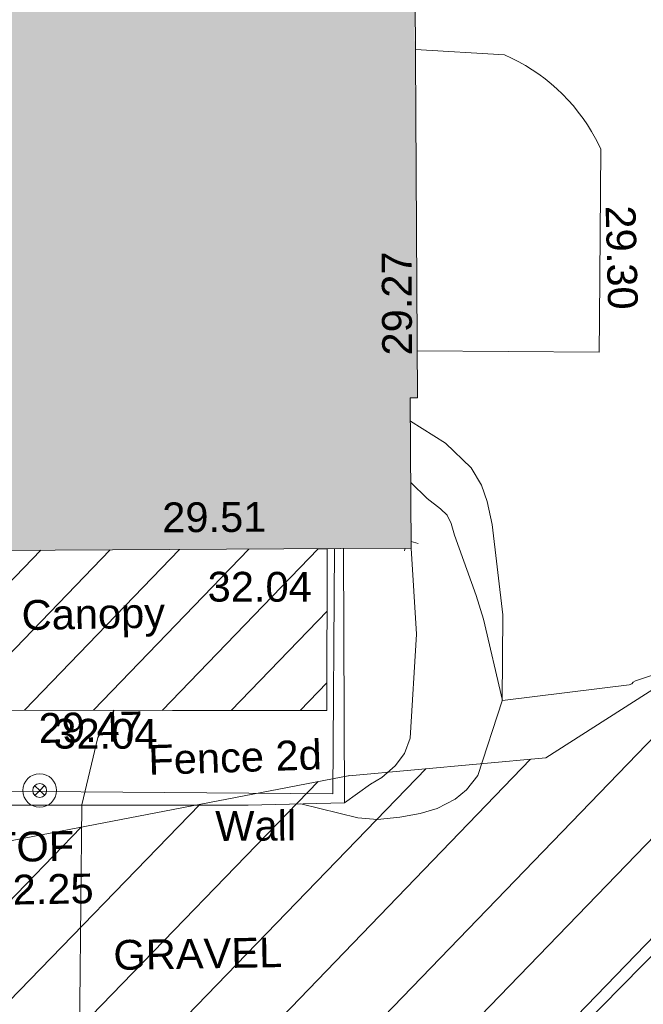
# Model space of a CAD drawing. Header units: millimetres. Extents: x -287732 to 520720, y -88450 to 287754.
# Tile 264 of 383: x 33103 to 40954, y 195288 to 207681. Entities that reach past the tile are written whole.
import ezdxf

# ---------------------------------------------------------------- set-up
doc = ezdxf.new("R2010")
doc.units = ezdxf.units.MM
doc.linetypes.add('IMPORT-HIDDEN2 _3_', pattern=[4762.5, 3175, -1587.5])
doc.linetypes.add('IMPORT-UG_ELEC_STREET LIGHTING_QLB2 _2_', pattern=[2700, 1500, -300.0000000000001, 0, -250, 150, -300.0000000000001, 0, -200])
for name, color, linetype, lineweight, true_color in [('00__TOPO__TOP_OF_FENCE_SYMBOL', 7, 'Continuous', 9, 0x666666), ('00_TOPO_EAVE', 7, 'Continuous', 9, 0x666666), ('00_TOPO_FENCE_2D', 7, 'Continuous', 9, 0x3f7f4f), ('00_TOPO_TOP_OF_FENCE', 7, 'Continuous', 9, 0x666666), ('00_TOPO_WALL', 7, 'Continuous', 9, 0x7c00a5), ('00_UAV_BUILDING_CANOPY', 7, 'Continuous', 9, 0xff7fff), ('00_UAV_BUILDING_HATCH', 7, 'Continuous', 9, 0x999999), ('00_UAV_BUILDING_OUTLINE', 5, 'Continuous', 9, 0x0000ff), ('00_UAV_FORM_LINES', 7, 'Continuous', 9, 0x666666), ('01_DTM_CONTOUR_MNR', 7, 'Continuous', 9, 0xa5a552), ('12333-PUM-2D-U-0001-C01 - Rev2_REVIT IMPORT_dwg', 7, 'Continuous', 9, 0x767676), ('A_RHA_Line', 7, 'Continuous', 9, 0x00a600), ('PUM-CHAMBER EXTENTS', 6, 'IMPORT-HIDDEN2 _3_', 9, 0xff00ff), ('PUM-UNABLE TO SURVEY', 190, 'Continuous', 9, 0x7f00ff)]:
    doc.layers.add(name, color=color, linetype=linetype, lineweight=lineweight, true_color=true_color)
for name, color, linetype, lineweight in [('00_UAV_DRIVE_WAY', 7, 'Continuous', 9), ('00_UAV_SURFACE', 7, 'Continuous', 9), ('00_UAV_SURVEY_TEXT', 7, 'Continuous', 9), ('A_RHA_Detail', 7, 'Continuous', 9)]:
    doc.layers.add(name, color=color, linetype=linetype, lineweight=lineweight)
doc.styles.add('Swis721 Lt BT_2', font='swissl.ttf', dxfattribs={"height": 375})

# ---------------------------------------------------------------- blocks, each defined once
blk = doc.blocks.new('12333-PUM-2D-U-0001-C01 - Rev2_REVIT IMPORT_dwg_MSL_Eaves_SYM_1-V11-Site Location Plan Proposed')
at = {"layer": '00_TOPO_EAVE', "color": 254, "true_color": 0xcccccc}
for p, q in [((-116.0873754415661, -356.5791934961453), (-86.19056645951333, -264.7468129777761)), ((356.5791934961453, -116.0873754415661), (115.4054805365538, -37.57123127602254))]:
    blk.add_line(p, q, dxfattribs=at)
blk = doc.blocks.new('12333-PUM-2D-U-0001-C01 - Rev2_REVIT IMPORT_dwg_MSL_Node_LineworkTOF-2077201-Site Location Plan Proposed')
at = {"layer": '00__TOPO__TOP_OF_FENCE_SYMBOL', "color": 254, "true_color": 0xcccccc, "flags": 128}
for points in [[(165.3591892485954, 165.3591892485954), (0, 0), (-165.3591892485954, 165.3591892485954)], [(165.3591892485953, -165.3591892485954), (0, 0), (-165.3591892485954, -165.3591892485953)]]:
    blk.add_lwpolyline(points, dxfattribs=at)
at = {"layer": '00__TOPO__TOP_OF_FENCE_SYMBOL', "color": 254, "true_color": 0xcccccc}
for radius in [562.5594001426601, 233.853208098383]:
    blk.add_circle((0, 0), radius, dxfattribs=at)
blk = doc.blocks.new('12333-PUM-2D-U-0001-C01 - Rev2_REVIT IMPORT_dwg_MGS62954_T2_Galway_ITM_3d_Rev1-2077680-Site Location Plan Proposed')
at = {"layer": '00_UAV_BUILDING_HATCH', "true_color": 0xcccccc}
h = blk.add_hatch(dxfattribs=at)
h.set_pattern_fill('FP_1', color=254, style=0, pattern_type=2)
h.set_pattern_definition([(45, (0, 0), (-441.9417382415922, 441.9417382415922), [])])
h.paths.add_polyline_path([(533942397.5103082, 725753731.0461843), (533942437.1490002, 725755768.8815), (533940727.4596691, 725755790.5987422), (533936421.2259625, 725755838.4279007), (533936382.5103082, 725753848.0461843), (533940692.0890785, 725753764.2189662)])
at = {"layer": '00_TOPO_FENCE_2D', "color": 254, "true_color": 0xcccccc, "flags": 128}
blk.add_lwpolyline([(533936094.3614384, 725755847.0077425), (533936110.2134548, 725752843.8975477), (533942453.1423551, 725752682.361421), (533942527.9092787, 725755768.6778686)], dxfattribs=at)
at = {"layer": '00_TOPO_WALL', "color": 254, "true_color": 0xcccccc, "flags": 128}
blk.add_lwpolyline([(533935729.6220784, 725755851.4485253), (533935723.2266766, 725755668.6134746), (533936000.2252835, 725755660.450379), (533935942.1302529, 725754179.4873619), (533935953.3346694, 725752675.8917508), (533938386.1885746, 725752610.2637318), (533941385.2167094, 725752559.8416734), (533942596.9088914, 725752568.0866991), (533942643.8211499, 725755767.2666159)], dxfattribs=at)
at = {"layer": '00_UAV_BUILDING_CANOPY', "color": 254, "true_color": 0xcccccc, "flags": 128}
blk.add_lwpolyline([(533942313.2654791, 725755771.2912046), (533942437.1490003, 725755768.8815001), (533942397.5103084, 725753731.0461843), (533940452.255451, 725753768.8840593), (533936382.5103083, 725753848.0461843), (533936400.5864628, 725754777.3459193), (533936421.3154214, 725755843.0270052)], dxfattribs=at)
at = {"layer": '00_UAV_DRIVE_WAY', "color": 254, "true_color": 0xcccccc, "flags": 128}
blk.add_lwpolyline([(533947610.149, 725751728.8814999), (533945533.149, 725749690.8814999)], dxfattribs=at)
at = {"layer": '00_UAV_FORM_LINES', "color": 254, "true_color": 0xcccccc, "flags": 128}
for points in [[(533943512.5773032, 725757357.148268), (533943948.892, 725757071.5235), (533944267.892, 725756754.5235), (533944393.892, 725756535.5235), (533944461.892, 725756326.5234998), (533944516.8919999, 725756039.5235), (533944631.8919999, 725754897.5235), (533944605.8919999, 725753817.5235), (533944283.8919999, 725752881.5235), (533944137.892, 725752704.5235001), (533943990.892, 725752587.5235001), (533943763.892, 725752473.5235), (533943546.892, 725752416.5235), (533943291.8919999, 725752376.5235), (533943008.892, 725752349.5235), (533942763.892, 725752376.5235), (533942050.6276703, 725752564.3694985)], [(533943493.0942482, 725755756.9265269), (533943539.8919999, 725754672.5235), (533943437.892, 725753368.5235), (533943362.892, 725753175.5235), (533943242.892, 725753023.5235), (533943072.892, 725752878.5235), (533942929.892, 725752798.5235), (533942596.9088913, 725752568.086699)]]:
    blk.add_lwpolyline(points, dxfattribs=at)
at = {"layer": '00_UAV_SURFACE', "color": 254, "true_color": 0xcccccc, "flags": 128}
blk.add_lwpolyline([(533943658.7437012, 725762033.5216037), (533944776.7525, 725761944.3405001), (533944866.3213035, 725761901.5061486), (533944954.0178237, 725761854.958618), (533945039.6882106, 725761804.7795682), (533945123.1821697, 725761751.0570308), (533945204.3532239, 725761693.885253), (533945283.0589719, 725761633.3645334), (533945359.1613366, 725761569.6010463), (533945429.7524999, 725761505.3405001), (533945500.3650995, 725761435.5464243), (533945567.9930875, 725761362.8566211), (533945632.517821, 725761287.3986129), (533945693.826102, 725761209.3047789), (533945751.8103749, 725761128.7121221), (533945806.3689154, 725761045.7620293), (533945857.4060096, 725760960.6000233), (533945904.8321208, 725760873.3755072), (533945948.5640477, 725760784.2415025), (533945969.7525, 725760737.3405), (533945912.801337, 725758598.3218198), (533945901.7525, 725758183.3405), (533943612.5381889, 725758238.4770366)], dxfattribs=at)
at = {"layer": '01_DTM_CONTOUR_MNR', "color": 254, "true_color": 0xcccccc, "flags": 128}
for points in [[(533943503.1407624, 725756582.0871767), (533943707.4875532, 725756379.3667275), (533943873.5430464, 725756246.804636), (533943955.2089785, 725756163.1811144), (533944001.6346135, 725756060.6512678), (533944040.7900866, 725755909.7293441), (533944300.2267384, 725755148.7763203), (533944390.2685758, 725754849.4144701), (533944610, 725753820.0000002), (533946208.1269985, 725753989.6950063), (533946239.9265176, 725754002.9265177), (533946259.9504793, 725754022.9504794), (533946288.8891886, 725754038.3439654), (533948574.7822682, 725754764.0528082)], [(533949192.5206046, 725724176.3281962), (533942480.0000001, 725724230), (533943440.0000002, 725725470.0000001), (533942986.1934584, 725727467.9160714), (533942510.0000001, 725728500), (533943022.5092688, 725729481.1818217), (533943740.0000001, 725731590.0000001), (533942395.1880532, 725732816.120354), (533941029.7327896, 725734528.3815206), (533938599.4269278, 725736994.9396888), (533936296.8150216, 725737963.6390673), (533934700.0000001, 725738540.0000001), (533935100, 725740200.0000002), (533936530.0000001, 725746200.0000002), (533938534.7651006, 725748294.5307021), (533939210.0000001, 725749000), (533939223.8742853, 725750101.3428384), (533939290.0000001, 725752600.0000001), (533939509.4095715, 725753442.3139402), (533939719.0094596, 725753783.1466994)]]:
    blk.add_lwpolyline(points, dxfattribs=at)
at = {"xscale": 0.375, "yscale": 0.375, "zscale": 0.375}
for name, p in [('12333-PUM-2D-U-0001-C01 - Rev2_REVIT IMPORT_dwg_MSL_Eaves_SYM_1-V11-Site Location Plan Proposed', (533943450.8654614, 725755857.1142477)), ('12333-PUM-2D-U-0001-C01 - Rev2_REVIT IMPORT_dwg_MSL_Node_LineworkTOF-2077201-Site Location Plan Proposed', (533938764.3261467, 725752789.2547088))]:
    blk.add_blockref(name, p, dxfattribs=at)
at = {"layer": '00_TOPO_FENCE_2D', "color": 251, "true_color": 0x666666, "insert": (533940135.9010558, 725753336.1703029), "char_height": 375, "width": 2545.408465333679, "attachment_point": 1, "rotation": 0.8701408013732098, "line_spacing_factor": 1.005061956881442, "style": 'Swis721 Lt BT_2'}
blk.add_mtext('Fence 2d', dxfattribs=at)
at = {"layer": '00_TOPO_TOP_OF_FENCE', "char_height": 375, "attachment_point": 1, "line_spacing_factor": 1.005061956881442, "style": 'Swis721 Lt BT_2'}
for s, insert, width in [('TOF', (533938138.9493178, 725752273.4963293), 1163.479615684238), ('32.25', (533938110.54464, 725751734.1291932), 1495.902363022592)]:
    blk.add_mtext(s, dxfattribs=dict(at, insert=insert, width=width))
at = {"layer": '00_TOPO_WALL', "color": 251, "true_color": 0x666666, "insert": (533938764.6978968, 725753761.971293), "char_height": 375, "width": 1495.902363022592, "attachment_point": 1, "line_spacing_factor": 1.005061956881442, "style": 'Swis721 Lt BT_2'}
blk.add_mtext('29.47', dxfattribs=at)
at = {"layer": '00_TOPO_WALL', "color": 251, "true_color": 0x666666, "insert": (533940968.6072628, 725752491.6038502), "char_height": 375, "width": 1130.237340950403, "attachment_point": 1, "rotation": 359.3059838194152, "line_spacing_factor": 1.005061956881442, "style": 'Swis721 Lt BT_2'}
blk.add_mtext('Wall', dxfattribs=at)
at = {"layer": '00_UAV_BUILDING_CANOPY', "color": 251, "true_color": 0x666666, "char_height": 375, "width": 1495.902363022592, "attachment_point": 1, "rotation": 358.8856590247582, "line_spacing_factor": 1.005061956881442, "style": 'Swis721 Lt BT_2'}
for insert in [(533940927.1921853, 725755505.10819), (533938952.2031285, 725753689.1469074)]:
    blk.add_mtext('32.04', dxfattribs=dict(at, insert=insert))
at = {"layer": '00_UAV_BUILDING_CANOPY', "color": 251, "true_color": 0x666666, "insert": (533938575.405664, 725755187.3852867), "char_height": 375, "width": 2113.25889379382, "attachment_point": 1, "line_spacing_factor": 1.005061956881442, "style": 'Swis721 Lt BT_2'}
blk.add_mtext('Canopy', dxfattribs=at)
at = {"layer": '00_UAV_BUILDING_OUTLINE', "color": 251, "true_color": 0x666666, "char_height": 375, "width": 1495.902363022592, "attachment_point": 1, "line_spacing_factor": 1.005061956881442, "style": 'Swis721 Lt BT_2'}
for s, insert, rotation in [('29.27', (533943172.0507314, 725758187.5029533), 89.30244560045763), ('29.51', (533940369.5770368, 725756387.0275493), 359.3024456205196)]:
    blk.add_mtext(s, dxfattribs=dict(at, insert=insert, rotation=rotation))
at = {"layer": '00_UAV_DRIVE_WAY', "color": 251, "true_color": 0x666666, "insert": (533945304.7287349, 725749056.332513), "char_height": 375, "width": 2436.183848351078, "attachment_point": 1, "rotation": 40.82881032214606, "line_spacing_factor": 1.005061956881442, "style": 'Swis721 Lt BT_2'}
blk.add_mtext('Driveway', dxfattribs=at)
at = {"layer": '00_UAV_SURFACE', "color": 251, "true_color": 0x666666, "insert": (533946391.0147939, 725760025.3861945), "char_height": 375, "width": 1495.902363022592, "attachment_point": 1, "rotation": 270.4738402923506, "line_spacing_factor": 1.005061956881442, "style": 'Swis721 Lt BT_2'}
blk.add_mtext('29.30', dxfattribs=at)
at = {"layer": '00_UAV_SURVEY_TEXT', "color": 251, "true_color": 0x666666, "insert": (533939655.8, 725750889.529608), "char_height": 375, "width": 2322.210334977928, "attachment_point": 1, "line_spacing_factor": 1.005061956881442, "style": 'Swis721 Lt BT_2'}
blk.add_mtext('GRAVEL', dxfattribs=at)
blk = doc.blocks.new('12333-PUM-2D-U-0001-C01 - Rev2_REVIT IMPORT_dwg-1620468-Site Location Plan Proposed')
at = {"layer": 'PUM-CHAMBER EXTENTS', "true_color": 0xfff4d4}
h = blk.add_hatch(dxfattribs=at)
h.set_pattern_fill('FP_14', style=0, pattern_type=2)
h.set_pattern_definition([(45, (-533641079.65, -725615854.3560001), (-618.7184335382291, 618.7184335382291), [])])
h.paths.add_polyline_path([(291811.3501528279, 124468.6438213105), (306011.3501528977, 125163.6438213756), (309303.3501529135, 126382.6438213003), (310276.3501529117, 133352.6438213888), (309947.3501528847, 136832.6438213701), (307059.3501528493, 139075.6438213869), (304064.350152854, 137236.6438213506), (301560.095729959, 137051.9973635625), (288639.1046682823, 134790.0492880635), (288630.6430382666, 134386.5106701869), (288258.8263998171, 134391.737187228), (288273.3501527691, 133230.6438212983), (288213.5074401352, 133220.9184094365), (288164.3501528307, 131103.6438213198), (291489.3501529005, 131422.6438213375), (291767.656290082, 125412.2684225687)])
h.paths.add_polyline_path([(313541.3501529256, 126587.6438213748), (320416.1456552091, 127718.9519342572), (320290.3501528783, 137135.6438213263), (316922.3501528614, 136404.6438212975), (313381.3501528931, 137134.6438212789), (313031.3501529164, 130202.6438213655), (313364.3812648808, 127842.0409395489)])
h.paths.add_polyline_path([(305922.0501528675, 132148.0438212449), (305930.0306085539, 132605.2438213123), (306188.7501529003, 132605.2438213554), (306180.769697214, 132148.043821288), (306133.2633083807, 132148.0438212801)])
at = {"layer": 'PUM-UNABLE TO SURVEY', "color": 7, "true_color": 0xfff4d4}
blk.add_line((301592.3501529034, 137057.6438213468), (288639.1046682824, 134790.0492880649), dxfattribs=at)
at = {"layer": 'PUM-UNABLE TO SURVEY', "color": 7, "true_color": 0xfff4d4, "flags": 128}
blk.add_lwpolyline([(288240.6965458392, 134391.9920332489), (288164.3501528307, 131103.6438213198), (291489.3501529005, 131422.6438213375), (291811.3501528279, 124468.6438213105), (306011.3501528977, 125163.6438213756), (309303.3501529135, 126382.6438213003), (310276.3501529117, 133352.6438213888), (309947.3501528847, 136832.6438213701), (307059.3501528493, 139075.6438213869), (304064.350152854, 137236.6438213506), (301580.3501529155, 137051.6438212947)], dxfattribs=at)
blk.add_blockref('12333-PUM-2D-U-0001-C01 - Rev2_REVIT IMPORT_dwg_MGS62954_T2_Galway_ITM_3d_Rev1-2077680-Site Location Plan Proposed', (-533641079.6498471, -725615854.3561786))

msp = doc.modelspace()

# ---------------------------------------------------------------- hatches: boundary and pattern name
at = {"layer": 'A_RHA_Detail', "true_color": 0xc0c0c0}
h = msp.add_hatch(color=9, dxfattribs=at)
h.paths.add_polyline_path([(-80880.60083809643, -68502.79057078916), (-80400.865924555, -68483.41509113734), (-80400.865924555, -62984.64684185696), (-24474.85765177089, -63009.32043784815), (-24456.14471271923, -50840.30023858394), (-36622.55041039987, -50831.65104353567), (-36622.55041039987, -44228.57792613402), (-50959.0526582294, -44218.38599194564), (-50959.0526582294, -42573.78171514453), (-54563.9325804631, -42571.21897729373), (-54565.69773352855, -45054.17447474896), (-92408.82109321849, -45027.27149621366), (-92411.78875845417, -49201.74309222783), (-100061.9988811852, -49201.74309222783), (-100052.2214449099, -64852.82557838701), (-86120.90825229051, -64852.82557838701), (-86092.1662649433, -62957.90041523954), (-84861.10047608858, -62957.90041523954), (-84854.79052929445, -68240.109737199), (-80870.60226892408, -68240.10973722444)])
h.paths.add_polyline_path([(-137238.9269902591, -68461.9384092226), (-132719.7426408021, -68433.0633692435), (-132847.0731201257, -62850.04282283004), (-130454.6837966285, -62916.63108078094), (-130498.2830220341, -61355.85393642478), (-117581.136331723, -61423.42893438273), (-117492.3908565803, -49183.91309190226), (-125136.5200282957, -49178.47881952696), (-125133.572703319, -45032.61887136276), (-163007.1824077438, -45005.6942194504), (-163007.1824076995, -44090.2963411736), (-163123.8521269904, -44090.21339942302), (-163122.6389897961, -42383.75184302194), (-166563.8543419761, -42383.75184298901), (-166565.034908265, -44044.39824208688), (-193158.4656786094, -44025.49275805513), (-193195.152889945, -62863.65652504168), (-137269.7106414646, -62916.63108078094), (-137254.3708868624, -65679.90523788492)])
h.paths.add_polyline_path([(120310.9497607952, -32334.28230164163), (120312.4652266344, -31610.73011961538), (133451.2244789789, -31638.24899384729), (133469.2230092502, -19717.98315780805), (121295.7536929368, -19692.48606430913), (121319.8434528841, -8190.941560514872), (112277.0825930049, -8172.001674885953), (112263.1770823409, -14811.1234547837), (78285.85310969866, -14739.95861438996), (78292.82277619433, -8167.077575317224), (75241.99098605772, -8160.673431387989), (69355.76844233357, -8152.931592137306), (69353.6659720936, -9156.74635762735), (68372.60878945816, -9154.691552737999), (68372.60878945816, -13705.52853215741), (69333.7233474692, -13707.54156770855), (69325.07112547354, -16249.53369228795), (66623.4489111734, -16249.53369228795), (66619.79243935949, -17995.29925530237), (65989.07757494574, -17995.2992552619), (65985.44262772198, -19730.78799483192), (57152.23993377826, -19712.28702421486), (57127.42535098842, -31559.89463417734), (70277.87165424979, -31587.43801817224), (70277.87165431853, -32271.7414715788), (78263.96947909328, -32285.12944888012), (78266.62661740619, -31019.79372153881), (112335.8856506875, -31091.15111860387), (112335.8856506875, -32317.57330553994), (119781.4233959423, -32333.17321913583)])
h.paths.add_polyline_path([(7503.717409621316, -1791.439263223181), (15482.43097392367, -674.0213231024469), (15484.0826588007, 148.1327206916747), (56188.28042539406, 205.5276654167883), (56155.84326007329, 14338.3166313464), (18016.62665935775, 14236.48149539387), (17967.9025208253, 34313.18372071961), (21727.10644863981, 34324.0692624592), (21708.90974962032, 40608.10218321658), (18009.66447159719, 40608.10218321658), (17995.54603706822, 45483.75063442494), (9770.084204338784, 45420.6329473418), (3966.213879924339, 45446.76585222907), (3984.771235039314, 14176.56786832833), (1023.062455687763, 14176.56786837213), (-276.5134647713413, 14190.52623461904), (-231.6790044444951, 5968.135265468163), (-226.4491536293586, 193.7444677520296), (553.0869992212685, 183.4716499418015), (7477.609307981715, 143.2867586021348), (7488.638446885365, -674.0213231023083)])
h.paths.add_polyline_path([(77755.59663317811, 53.47451145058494), (77729.51881611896, 1699.844979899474), (94464.47132486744, 1659.976083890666), (94606.37913471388, 17991.390236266), (88810.4190114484, 18015.03260816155), (88799.89418497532, 14436.74271609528), (69413.88950349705, 14457.8773889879), (69377.35724448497, 99.62816357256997), (75241.99098605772, 67.32134432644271)])
h.paths.add_polyline_path([(61252.12079701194, 46453.95617366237), (105774.7348988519, 46472.68783506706), (105768.2642198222, 61852.61234306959), (92285.13876309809, 61852.61234306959), (92308.59670399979, 65784.30757140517), (96107.4668000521, 65767.60445243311), (96059.68081117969, 75209.20847378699), (101084.8427276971, 75071.88872764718), (104988.0046543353, 74765.36560406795), (108403.6894220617, 74363.8408943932), (112009.2703903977, 73787.25420861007), (115645.3524815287, 73049.69667206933), (116890.8108051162, 72761.69136252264), (120208.9929833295, 71893.18353872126), (120865.241739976, 71703.68484519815), (124135.6329506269, 70669.67317906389), (127435.6253142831, 69480.50055823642), (127820.4368670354, 69394.93141813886), (128274.3081769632, 69331.69585753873), (128731.8791144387, 69306.66104516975), (129189.9401488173, 69320.00258290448), (129645.2782985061, 69371.62688826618), (130094.6997111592, 69461.17185603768), (130535.0520071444, 69588.00939074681), (130963.246434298, 69751.24981927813), (131376.2795165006, 69949.74812590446), (131771.2541232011, 70182.11198903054), (132162.5575600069, 70460.5404660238), (132496.0921583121, 70741.69081113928), (132820.871367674, 71064.98072578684), (133117.4593294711, 71414.31364272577), (133383.77568926, 71787.23923950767), (133616.5473239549, 72178.5372844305), (133817.1647262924, 72590.54524898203), (133982.6025969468, 73017.89547513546), (134111.7005086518, 73457.59040801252), (134203.5529320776, 73906.54590458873), (134257.5155883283, 74361.61286216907), (134272.5462649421, 74819.5993153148), (134250.5259875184, 75277.29281745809), (134189.6227572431, 75731.48297747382), (134090.9274700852, 76178.98397757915), (133955.1324028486, 76616.65691993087), (133783.1900598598, 77041.43184345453), (133576.3064937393, 77450.32925647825), (133335.932843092, 77840.48103920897), (133063.7551572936, 78209.15055532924), (132761.6825665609, 78553.75185442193), (132431.8338935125, 78871.8678050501), (132076.5227905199, 79161.26705197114), (131698.2415080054, 79419.91966861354), (131299.6434187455, 79646.01139197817), (131093.5942456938, 79746.34209763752), (132146.0467355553, 83110.22226145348), (122787.7632953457, 86282.54285518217), (121604.3555412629, 82800.3591886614), (117095.9864227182, 83870.84033785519), (116841.9598400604, 83526.35449572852), (116120.5435466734, 91221.93611972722), (110237.7341284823, 91274.27491021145), (110194.3680786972, 90435.39030214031), (104988.0046543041, 90486.49901390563), (104973.2761846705, 94309.82427956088), (103746.1314668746, 94309.8242795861), (103839.9937121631, 122852.1474271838), (96365.09202306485, 122931.9599470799), (96350.3400238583, 123952.4168585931), (104555.5505249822, 123902.1925226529), (104607.3234458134, 120248.5396156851), (125502.5015002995, 120134.1933400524), (125662.0200253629, 137657.3796882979), (114479.5865733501, 137699.2256881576), (114382.306264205, 129149.9458158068), (104644.159003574, 129187.9975073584), (104577.9931702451, 126217.3903144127), (101184.4926406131, 126159.1566967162), (101264.6166812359, 135959.2655565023), (89967.23178808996, 135988.8856164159), (89927.63362986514, 125823.6463181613), (93630.53562302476, 125840.7948842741), (93580.65688892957, 122931.9599470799), (88697.38835376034, 122904.7310126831), (88679.3898954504, 95739.09143775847), (86378.25848996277, 95739.09143775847), (86378.18187189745, 96178.1008337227), (83279.50743284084, 96200.92083327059), (83273.62493422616, 95735.74732133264), (70169.67509619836, 95733.22421950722), (70166.26842742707, 96272.07409347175), (66674.99731294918, 96257.14073655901), (66654.74538556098, 95755.71092136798), (65784.77231079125, 95755.71092136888), (65887.65094984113, 117470.630565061), (53473.3427162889, 117487.9046429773), (53434.44066309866, 98570.46349063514), (40649.41626916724, 98570.46349063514), (40610.16711559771, 94406.01479078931), (38853.82372868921, 94410.36303440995), (38848.65589191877, 89463.65332729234), (40612.46601912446, 89518.45976927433), (40665.38257362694, 86257.73741128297), (38372.19584460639, 86305.72309285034), (38369.79374539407, 76901.0507917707), (50937.9512507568, 76944.40198294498), (50922.88567286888, 74598.78180889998), (56484.9061132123, 74588.85093771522), (56484.9061132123, 75194.85181995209), (92465.4037153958, 75233.0258166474), (92645.92783662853, 71766.64845094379), (89810.55521366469, 69362.83965827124), (85313.16173974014, 69360.94750420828), (85313.16173974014, 66907.4050808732), (75210.14498263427, 66903.15451589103), (75210.14498263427, 63815.70944550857), (70819.40014309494, 63815.70999200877), (70819.21601505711, 64253.35708059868), (69456.83415683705, 64253.35708059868), (69455.7195737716, 66901.99623166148), (61303.32856759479, 66898.5668068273), (61304.56054988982, 63970.32021231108), (70500.41048208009, 63970.32021219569), (70500.4088543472, 61852.59006207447), (61245.6438848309, 61848.69637488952), (61252.03558504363, 46656.49344428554)])
h.paths.add_polyline_path([(-17153.16561239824, 48569.32684293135), (-17153.16561224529, 60770.38083685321), (-29362.88357759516, 60774.70428694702), (-29362.88357759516, 67399.20394580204), (-43507.24466814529, 67405.01911303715), (-43488.5313307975, 69093.07334175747), (-45766.41866231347, 69109.32868388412), (-45794.3462003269, 67405.01911303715), (-47272.11273194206, 67404.2124544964), (-47272.44887633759, 66454.91798908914), (-86004.56386332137, 66468.63299519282), (-86006.66970787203, 60521.58362721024), (-92662.87722510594, 60521.58362721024), (-92665.2138765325, 50184.35611932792), (-79752.0168396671, 50179.78309939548), (-79752.016597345, 48591.4932381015), (-17157.7163123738, 48569.32845417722)])
h.paths.add_polyline_path([(-201056.4185878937, 48628.75479108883), (-138377.9751621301, 48634.64535779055), (-138377.9751621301, 50133.28201003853), (-125467.710581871, 50134.49626164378), (-125468.6909603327, 60566.1903686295), (-132186.8595614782, 60565.86652591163), (-132187.4203588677, 66533.0197876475), (-170643.3098734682, 66805.61809689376), (-170643.3098732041, 67738.78475848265), (-200340.0100486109, 67488.93693764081), (-200348.7171487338, 60827.78025104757), (-201057.5650552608, 60827.71357558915), (-201056.6510294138, 51102.04313372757)])
h.paths.add_polyline_path([(-240051.5126725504, 54769.19491160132), (-239444.490259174, 54811.10754483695), (-239186.5396223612, 54841.92927608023), (-238764.8191577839, 54940.98166103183), (-238382.4735933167, 55122.46891388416), (-237990.3402229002, 55354.87497234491), (-237269.2031023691, 55936.21515020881), (-237032.4836384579, 56225.56611516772), (-236793.0039602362, 56569.31473944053), (-236554.5880578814, 57004.26389721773), (-236432.7219585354, 57267.46508908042), (-236300.081527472, 57753.26238983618), (-236250.7285154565, 58017.17885684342), (-236235.6490609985, 58516.21786804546), (-236233.2538429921, 58987.85640053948), (-236213.7029795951, 59823.48083769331), (-236363.8287855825, 59820.86038205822), (-236634.0279869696, 60698.06075827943), (-236391.9547756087, 61432.19726339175), (-236225.4740089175, 61435.10319600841), (-236201.6036569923, 62637.68779596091), (-232563.5271750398, 62639.28734435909), (-232563.5271750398, 63049.03842404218), (-232732.1945866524, 63049.15302218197), (-232860.1521277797, 63457.95890274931), (-232731.606808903, 63914.24862697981), (-232560.8209656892, 63914.24862697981), (-232515.1276847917, 70598.00033009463), (-240628.6947849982, 70598.85496273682), (-240629.7923196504, 72350.98321577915), (-246412.6011212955, 72347.36085933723), (-246412.6011212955, 70616.45923936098), (-254449.5805725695, 70618.60952619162), (-254454.637144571, 70754.06491720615), (-254469.7140363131, 73191.66276250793), (-263883.2532625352, 73267.83063688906), (-263902.4181505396, 68260.74348553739), (-263714.8217520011, 68259.82096572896), (-263552.9672900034, 67819.65434396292), (-263719.0883117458, 67392.2068408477), (-263913.6298699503, 67392.20684284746), (-263956.7001913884, 58633.76423459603), (-260181.1963171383, 58611.22607638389), (-260192.3146983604, 56354.25111579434), (-257184.684388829, 56339.46086021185), (-257213.4419957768, 57092.93866021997), (-257338.5163846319, 57093.27331223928), (-257471.0109294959, 57531.74572308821), (-257338.5163845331, 58062.22513696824), (-257203.4956297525, 58064.06881289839), (-257173.5751889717, 58598.54056692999), (-256478.2273617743, 58575.27357994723), (-256478.2273617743, 58788.51859473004), (-256013.0091299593, 58911.92701534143), (-255397.0786664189, 58780.99767617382), (-255397.0786664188, 58595.982422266), (-243809.885361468, 58585.92793201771), (-243805.3570672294, 58352.04527760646), (-243740.939469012, 57884.52572680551), (-243619.0830608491, 57421.84877545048), (-243424.3877545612, 56943.65915412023), (-243247.1437899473, 56608.24157713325), (-243003.0710579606, 56249.99021479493), (-242732.2093200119, 55932.75703082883), (-242371.7230178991, 55603.12658811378), (-242141.255125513, 55424.88676767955), (-241804.9643037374, 55216.88439822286), (-241529.4640827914, 55077.02869055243), (-241100.6275144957, 54917.18295003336), (-240836.2134980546, 54840.82833176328), (-240453.4486195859, 54788.60784130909), (-240218.9578693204, 54777.28227442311)])
h.paths.add_polyline_path([(40276.69022552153, 59895.36417752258), (40328.62676029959, 69196.9439153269), (36588.99968785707, 69217.8245910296), (36619.46637569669, 74674.25962428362), (32264.36460078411, 74687.02318924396), (32233.48293867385, 69156.26826306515), (11916.69390495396, 69269.70959686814), (11966.66200111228, 78218.75165974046), (29087.509017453, 78123.15526808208), (29143.44567205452, 88141.1370047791), (15719.348796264, 88216.09212953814), (15732.60379610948, 90589.9978889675), (4594.294101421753, 90652.19003489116), (4525.129359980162, 78265.12250449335), (10096.76365553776, 78234.01258731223), (10077.43887221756, 74773.03821910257), (4547.641142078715, 74803.91453678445), (4465.579974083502, 60107.1600234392), (19125.89094760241, 60025.30234268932), (19139.86249374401, 62527.53804644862), (31738.59196305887, 62457.19146404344), (31724.55430858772, 59943.11609815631), (38369.79364225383, 59906.01157293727)])
h.paths.add_polyline_path([(-246083.0241259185, 72334.29150213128), (-246083.0594797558, 72334.30275087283), (-246208.2905500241, 72334.29150213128)])
h.paths.add_polyline_path([(-114575.3004830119, 112178.0758695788), (-114575.3246435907, 112178.0758695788), (-114707.2752166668, 115801.5811617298)])
h.paths.add_polyline_path([(-154699.9178765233, 101760.4080976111), (-114382.050333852, 101776.0542914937), (-114382.050333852, 106926.9360164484), (-113755.641395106, 106927.1792101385), (-113757.5507412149, 111847.2721531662), (-114431.6837526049, 111847.2721531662), (-114431.8097758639, 112178.0758695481), (-114575.3004830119, 112178.0758695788), (-114578.9984943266, 121707.2390833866), (-123056.9849702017, 121707.2390833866), (-123068.8201032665, 156452.7036899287), (-119381.2340625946, 156454.1348067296), (-119381.2340625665, 160165.8597952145), (-115501.031452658, 160167.3662801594), (-115503.3750945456, 166206.5793118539), (-132411.7987151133, 166599.6604729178), (-132411.8243278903, 166665.6603411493), (-135275.0124468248, 166664.5490317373), (-135275.0124468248, 166628.1883101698), (-135911.3205076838, 166628.1944502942), (-135911.3479256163, 166352.1604668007), (-152521.1633846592, 166345.7146753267), (-152518.3680955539, 159142.6836790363), (-150699.3133726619, 159117.9265656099), (-150758.5477087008, 122560.691203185), (-151059.2005266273, 122560.691203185), (-151061.0981347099, 121302.4374932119), (-154138.3148337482, 121372.6012653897), (-154138.3148337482, 121865.1834517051), (-154704.3888425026, 121867.2611370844), (-154688.5451973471, 119352.3937021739), (-154745.5933227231, 119352.3715636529), (-154745.5763474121, 118722.1532660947), (-160794.1544526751, 118748.7442832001), (-160794.1544526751, 119410.5425977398), (-163852.1622693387, 119422.408321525), (-163855.0715294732, 118762.2003111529), (-167568.6765459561, 118778.5256058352), (-166634.6619849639, 124395.1277019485), (-166930.050559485, 124500.0918161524), (-167568.6765459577, 124707.6250903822), (-168028.2173235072, 124841.3808647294), (-168630.5006276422, 124991.3056740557), (-169238.2056069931, 125117.4693074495), (-169850.3952285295, 125219.6772876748), (-170466.1255403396, 125297.7720169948), (-171089.11025998, 125351.8553033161), (-171704.4065937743, 125381.1774255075), (-172325.0479971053, 125386.3595015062), (-172782.2248668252, 125374.5832362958), (-173401.7764235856, 125337.4554476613), (-174109.844898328, 125263.4341236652), (-174634.1213722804, 125190.4100126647), (-175245.0145766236, 125080.719099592), (-176047.1958093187, 124895.7675260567), (-176665.4852587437, 124724.7228134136), (-177045.3001228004, 124609.1129151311), (-177631.5127792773, 124405.2077276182), (-176665.4852586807, 118818.5158794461), (-177558.9402083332, 118822.4435768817), (-177662.2853368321, 125263.4341236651), (-176365.3912351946, 126542.9270807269), (-159462.2970490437, 126319.910391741), (-157057.7396790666, 128609.0850976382), (-157060.6673204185, 136153.1661957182), (-158638.8016610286, 137740.2441626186), (-159352.3735831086, 137740.2441626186), (-161634.4140634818, 140201.1078539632), (-168727.9404945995, 140256.8191146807), (-171035.0401161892, 137942.8847305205), (-174184.1459014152, 137942.8847305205), (-176460.1167434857, 140292.2858551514), (-177341.6856934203, 140292.2858551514), (-177341.7113613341, 140358.4281613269), (-183428.5803825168, 140356.0660244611), (-185921.6385985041, 137917.4639994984), (-185921.6385985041, 131757.3091155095), (-186906.8767412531, 131756.9267733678), (-187725.3914540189, 130809.9989183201), (-187724.058890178, 127376.1828148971), (-186481.0281350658, 126304.5577463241), (-186479.4846754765, 122327.2959175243), (-185176.2828158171, 121059.4673825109), (-180304.1129154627, 121059.4673824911), (-180304.1136492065, 118802.0484409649), (-193555.3706955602, 118802.0484409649), (-193555.368699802, 133117.8341649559), (-192593.6442938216, 133118.2073819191), (-192593.6442938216, 134200.8158367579), (-192224.6284783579, 134200.9592041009), (-192225.5653014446, 136615.0101267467), (-192595.0012460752, 136615.0101267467), (-192595.4357332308, 137734.4745165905), (-193589.2709668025, 137734.4746851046), (-193589.2685988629, 147474.570583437), (-193163.2062206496, 147492.8644732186), (-192765.7252967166, 147531.087133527), (-192359.9383250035, 147589.5931622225), (-192199.8207947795, 147616.5827294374), (-191882.7548926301, 147682.9245600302), (-191568.5380070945, 147761.6632019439), (-191257.654638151, 147852.677242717), (-190828.6072909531, 148002.2045655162), (-190647.7999969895, 148070.9514233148), (-190349.7690789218, 148197.8750094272), (-190056.9509284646, 148336.4013817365), (-189769.797051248, 148486.3169427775), (-189405.3590254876, 148698.0567944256), (-189132.906026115, 148873.2749095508), (-188867.542109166, 149059.0543929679), (-188609.6764469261, 149255.1087866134), (-188354.9814055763, 149465.3525772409), (-188079.6339208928, 149713.879248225), (-187884.9836199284, 149901.8220103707), (-187545.928247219, 150265.8040604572), (-187446.29984479, 150378.3960832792), (-187241.3270201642, 150629.2310214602), (-187046.3599558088, 150887.9197697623), (-186861.6992771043, 151154.0634500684), (-186546.1373636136, 151669.829875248), (-186524.4196769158, 151707.0632450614), (-163675.2898318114, 151669.829875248), (-163687.5843045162, 148134.07679455), (-157303.6541541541, 148136.492106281), (-157303.6541541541, 155759.91501608), (-157557.4317586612, 155765.0384228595), (-157555.9168973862, 166678.0466575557), (-187009.2021991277, 166699.7464767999), (-187013.0952111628, 162054.4009359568), (-188707.17754695, 162044.5925187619), (-188705.9961892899, 155021.5333641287), (-188737.9999316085, 154650.5326604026), (-188799.0133969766, 154283.1866125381), (-188857.2045401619, 154035.4341107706), (-188966.1106131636, 153679.3368924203), (-189102.6200311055, 153332.8820747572), (-189265.8911675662, 152998.2056672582), (-189454.9174011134, 152677.371060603), (-189645.2484685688, 152421.3220123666), (-189916.9563410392, 152104.2450531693), (-190212.7041973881, 151809.4634871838), (-190530.6686598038, 151538.7947471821), (-190868.8893671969, 151293.9075915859), (-191225.281078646, 151076.3118324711), (-191597.6465194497, 150887.3490191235), (-192092.8415776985, 150682.5621956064), (-192519.2468154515, 150561.8451365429), (-192903.8930791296, 150482.240889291), (-193187.215491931, 150440.8868273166), (-193594.1866364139, 150407.1257787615), (-193594.5952989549, 151459.9895227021), (-205369.2399268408, 151455.4201247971), (-205354.4523517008, 113350.0822379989), (-207187.1580384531, 113349.3710182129), (-207184.3024929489, 105991.0636522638), (-205312.8748221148, 105991.1901500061), (-205311.2362476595, 101769.6553082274), (-175488.6451201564, 101781.2285901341), (-175488.6451201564, 110889.6985621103), (-154703.4627663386, 110897.5679794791), (-154700.2792295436, 102691.5597281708)])
h.paths.add_polyline_path([(193735.9435693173, 113047.8274774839), (208865.0938716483, 114991.0266430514), (208976.1154123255, 114126.6471160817), (216447.8967332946, 115086.3281915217), (216038.7305308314, 118271.9702413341), (232648.5073383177, 120405.3421626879), (233425.993615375, 114352.0734369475), (240632.2017567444, 115277.6440988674), (239854.8412683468, 121329.9334727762), (256406.8682407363, 123455.8879629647), (257091.7572256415, 118089.1198988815), (264572.2871227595, 119040.8180953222), (261877.8350555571, 138524.7609215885), (259178.7147038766, 138221.6086035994), (259197.3483655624, 137439.0084132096), (254686.1480587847, 136897.0007612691), (255412.6810205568, 131314.8303176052), (240852.7447969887, 129522.4514056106), (239771.0426543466, 137918.8519126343), (240649.5822431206, 138010.1984551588), (240062.3063116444, 142776.6750342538), (239165.7694642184, 142685.0143484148), (237630.9646614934, 151018.3171732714), (266172.8791088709, 154560.7889781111), (271297.1876944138, 142612.4006970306), (276531.7397502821, 144861.098714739), (274941.5029779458, 148527.9037281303), (302074.5307653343, 160134.9084326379), (300215.9323773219, 164320.1841173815), (301528.1613272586, 164907.0997989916), (300405.1237791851, 167477.8916353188), (299016.6944531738, 166945.7181824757), (295626.7488506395, 174518.754428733), (294333.0289184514, 177537.1551681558), (287288.8475947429, 174518.754428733), (289427.6893504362, 169661.0163463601), (272956.7816584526, 162557.1203578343), (271943.2187787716, 164897.4305293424), (267016.3118217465, 162764.0369715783), (268502.3094164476, 159357.0430143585), (265200.4029574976, 157946.4096681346), (226856.416695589, 153146.7821792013), (227510.3041274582, 148852.0205334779), (228280.9873165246, 141179.0007483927), (227302.3544112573, 141050.281300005), (227895.3788235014, 136433.1758633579), (228748.5501749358, 136523.8855003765), (229602.3077302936, 128023.7667641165), (217691.2359889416, 126493.8999679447), (217642.3600127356, 126874.433267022), (215138.5007311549, 126552.8357430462), (215194.9980427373, 126112.965074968), (215015.6132226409, 126089.924757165), (214840.9672575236, 127449.66446064), (192258.7012018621, 124549.1816390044), (193486.3576426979, 114991.0266430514)])
h.paths.add_polyline_path([(-78076.24187439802, 117605.5188722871), (-78076.23951902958, 117610.0871211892), (-78070.318122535, 129485.7330792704), (-74723.15926543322, 129478.385255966), (-74723.15926543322, 125435.7860624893), (-48015.64546086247, 125380.0246061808), (-47996.55031653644, 135872.5822179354), (-61198.15919578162, 135901.5630078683), (-74714.72264144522, 135923.5088764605), (-74723.6287602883, 131865.2975510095), (-78070.318122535, 131872.642169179), (-78062.97909487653, 149549.7689430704), (-58292.26570492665, 149541.5607197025), (-58292.26570491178, 148946.2407608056), (-37707.70924046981, 148937.6946533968), (-37703.30827430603, 159740.0672041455), (-44148.26955755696, 159742.7429641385), (-44148.26955755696, 162961.3319174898), (-49829.95437583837, 162961.3319174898), (-49830.92144130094, 160632.0129326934), (-78494.09026625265, 160643.9130440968), (-78494.09026625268, 161615.1537738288), (-78739.225852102, 161615.2555472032), (-78691.7919454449, 168187.9195488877), (-90844.57645036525, 168126.8149079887), (-90962.52567694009, 152686.7636277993), (-89064.97866809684, 152685.9758215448), (-89079.54115380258, 117610.0871211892), (-78374.80218507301, 117605.6428258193)])
h.paths.add_polyline_path([(69254.82576126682, 129235.9722870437), (69259.97086178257, 136167.789247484), (86068.0992678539, 136131.0235193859), (86008.66431381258, 164703.3084147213), (58789.63167882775, 164723.511581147), (58789.63167882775, 170119.2062865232), (54460.1632489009, 170122.4198087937), (54457.21717773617, 166153.279245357), (47042.2151650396, 166158.7829869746), (47041.10931533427, 164668.9097040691), (39173.27935198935, 164674.7495545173), (39172.83712618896, 164078.9539098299), (17014.87910992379, 164095.4005254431), (17002.38841206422, 147267.1142245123), (12659.63471563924, 147267.1142245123), (12653.60087534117, 139137.9291796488), (17031.41608901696, 139134.6797717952), (17024.5879174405, 129935.3194463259), (39191.34773726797, 129918.8662983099), (39191.34773726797, 129258.2867272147), (69014.0340609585, 129236.1510132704)])
h.paths.add_polyline_path([(39265.62356917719, 139467.8223435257), (33050.91021530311, 139484.1586867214), (33087.56357182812, 153427.9220784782), (39277.60130889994, 153411.6505991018), (39277.60130890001, 152830.3127277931), (43058.29603858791, 152820.3745823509), (43024.83899408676, 140092.5601633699), (39267.2657899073, 140092.5601633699)])
h.paths.add_polyline_path([(1979.548949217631, 189123.2414339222), (18699.10403225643, 189180.0465563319), (18678.46874730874, 195253.6675675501), (24349.02704561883, 195272.9334348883), (24334.96888372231, 199550.7690688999), (28829.78348974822, 199566.0403168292), (28798.3577216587, 208815.6446464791), (24334.949615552, 208806.151404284), (24333.90624841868, 209113.2475694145), (16811.59093053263, 209087.6903002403), (16806.58456499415, 208843.5909093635), (6772.293057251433, 208809.4991440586), (6797.166076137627, 201488.5780549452), (-8471.058649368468, 201436.7038490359), (-8471.058649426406, 200429.0172028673), (-11856.09020770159, 200417.5164702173), (-11823.72827009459, 190892.3684138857), (-7614.729360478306, 190906.6685966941), (-7614.729360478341, 190170.8290169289), (-4608.619189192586, 190169.2993656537), (-4608.238782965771, 190916.8832264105), (1973.379031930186, 190939.2444180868), (1977.122761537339, 189837.3456693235)])
h.paths.add_polyline_path([(-20506.22133143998, 190640.0286460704), (-20122.28942212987, 206347.1214480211), (-41550.34215551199, 207015.2557957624), (-41462.26177903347, 210449.6195896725), (-31391.41053372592, 210152.0276719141), (-31078.64493155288, 223862.5743669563), (-44305.08575743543, 224230.7972280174), (-44490.79956591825, 211865.5542346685), (-47510.12209648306, 211942.9901385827), (-47722.57925071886, 203659.0205614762), (-47076.06680548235, 203635.3001465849), (-47175.4684425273, 199531.9403872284), (-46801.21126120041, 199520.4703269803), (-46873.68175963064, 195478.5899481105), (-44600.40472248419, 195425.2559779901), (-44685.88459507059, 192243.2795180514), (-38073.99929115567, 192135.6564362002), (-38104.39995468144, 191126.972250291), (-21537.79264466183, 190668.5723412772)])
h.paths.add_polyline_path([(16801.02360973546, 195961.500137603), (9656.615133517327, 196015.1086063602), (9643.838150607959, 199513.9922857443), (11631.77992468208, 199485.8321209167), (11631.7920940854, 203322.2460456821), (16806.58456511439, 203391.4855728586), (16801.0407710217, 195984.4293109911)])
h.paths.add_polyline_path([(122084.9264926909, 200536.2570557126), (122088.1805162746, 206386.1947929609), (125211.1061638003, 206386.1947929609), (125211.1162733, 206645.8932837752), (126202.7098976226, 206645.8932838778), (126203.0204769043, 207041.0477229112), (130401.4034741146, 206979.0758390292), (130444.2691124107, 209883.280297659), (126202.8383603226, 209945.8832030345), (126203.0204769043, 214624.1281189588), (127364.791950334, 214624.1281190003), (127365.2106673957, 225380.2058567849), (126159.8599207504, 225380.2527798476), (126207.4133336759, 241475.3410923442), (119482.5411291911, 241495.8747898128), (119479.2041949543, 246182.0096278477), (109943.9121324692, 246175.2196735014), (109953.2702601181, 233033.381429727), (115000.5285021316, 233033.3814296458), (114999.579292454, 208653.4991933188), (112026.3032630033, 208653.4991933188), (112024.3519988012, 200538.6761891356), (122024.6079402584, 200536.2715596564)])
h.paths.add_polyline_path([(30087.05071580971, 200986.75440713), (38030.67179071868, 201028.6865660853), (38030.67179071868, 202922.9731660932), (38109.89531492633, 202923.3913649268), (38067.25569096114, 208827.6066631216), (38013.35839378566, 208827.6672237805), (38012.38630971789, 209012.5383931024), (30044.90685988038, 208970.480297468), (30076.83023715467, 202922.9203834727)])
h.paths.add_polyline_path([(195986.2599417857, 205661.5722736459), (202896.8751332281, 206052.0074670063), (202676.8862551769, 209945.7611691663), (195766.2710618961, 209555.3259759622)])
h.paths.add_polyline_path([(-91652.40581580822, 206392.6172135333), (-79454.24421187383, 206432.5105635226), (-79629.29258199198, 238245.6998510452), (-68904.21147484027, 238215.095164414), (-68918.55832832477, 246312.9061543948), (-68918.56040493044, 246314.0782553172), (-68756.515268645, 246312.9061543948), (-68755.20581930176, 246638.9786699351), (-79620.07671794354, 246651.3624133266), (-79606.5628449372, 247343.5411849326), (-82154.50636787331, 247318.0695596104), (-82154.50636787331, 247488.1275895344), (-91640.64698348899, 247472.5371040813), (-91638.72040628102, 246846.4753752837), (-131470.3702759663, 246641.42150215), (-131470.3702759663, 250159.5419305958), (-142857.1087886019, 250176.7939677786), (-142864.0554935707, 246220.0701029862), (-165118.8027587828, 246272.3986783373), (-165040.0492656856, 253907.936045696), (-178677.4727934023, 253929.5079730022), (-178699.5521575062, 238176.7234097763), (-138599.3373496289, 238209.4781454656), (-138548.4479938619, 206627.5237025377), (-126646.6702863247, 206572.2299428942), (-126666.6805510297, 234825.8818836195), (-124962.7180531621, 234825.9534805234), (-124969.0241559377, 234688.4891474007), (-91595.61129713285, 234664.3133306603), (-91650.87307429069, 207155.5994723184)])
h.paths.add_polyline_path([(142123.7078574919, 209113.5383730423), (152768.4446292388, 209127.3137314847), (152745.2992288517, 227012.63380935), (142100.5623961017, 226998.8584508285), (142121.8067345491, 210582.5602643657)])
h.paths.add_polyline_path([(168998.8561129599, 209274.9592350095), (169026.8416078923, 226860.3446540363), (161686.6780314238, 226876.6646907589), (161647.6783165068, 209291.3037608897), (168846.6177107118, 209275.2977201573)])
h.paths.add_polyline_path([(49761.46820719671, 218476.5678095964), (49794.00484360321, 223316.1680811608), (41274.07755982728, 223363.4010619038), (41273.58999769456, 223290.8795634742), (32187.30576796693, 223351.9666549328), (32202.10532419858, 225553.2987454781), (20081.83724695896, 225634.7833114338), (20035.26675877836, 218707.7438801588), (31566.33951793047, 218630.2204881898), (31566.12891731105, 218598.8950898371), (49750.1971391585, 218476.6435849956)])
h.paths.add_polyline_path([(162361.9830851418, 234154.05208666), (162366.6425722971, 241589.9129272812), (135261.102696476, 241630.986197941), (135249.088870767, 234197.8735112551), (160249.0277027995, 234157.4671671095)])
h.paths.add_polyline_path([(176458.8604389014, 246709.5724700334), (176516.2484477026, 252173.1529804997), (168884.2833866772, 252253.3171281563), (168934.86529241, 257068.9279575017), (164355.0504715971, 257117.0331241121), (164296.1746742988, 251511.808811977), (164416.8965511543, 251510.5407811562), (164367.8024342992, 246836.573754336), (171460.1142273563, 246762.0779818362)])

# ---------------------------------------------------------------- linework, layer by layer
at = {"layer": 'A_RHA_Line', "color": 7}
for p, q in [((38098.72488323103, 205039.5162312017), (38078.72829262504, 208827.6672238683)), ((38109.8953150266, 202923.3913648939), (38098.72488323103, 205039.5162312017)), ((38020.67265895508, 202922.9203834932), (38109.8953150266, 202923.3913648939)), ((38030.67179071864, 201028.6865662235), (38020.67265895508, 202922.9203834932)), ((32163.38286013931, 200997.7147850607), (37146.59212802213, 201024.0197564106)), ((37146.59212802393, 201024.0197564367), (38030.67179071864, 201028.6865662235))]:
    msp.add_line(p, q, dxfattribs=at)

# ---------------------------------------------------------------- block references
at = {"layer": '12333-PUM-2D-U-0001-C01 - Rev2_REVIT IMPORT_dwg', "color": 254, "linetype": 'IMPORT-UG_ELEC_STREET LIGHTING_QLB2 _2_', "true_color": 0xffd4d4, "rotation": 0.9999999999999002}
msp.add_blockref('12333-PUM-2D-U-0001-C01 - Rev2_REVIT IMPORT_dwg-1620468-Site Location Plan Proposed', (-261895.0770586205, 55869.5817132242), dxfattribs=at)

doc.saveas('drawing.dxf')
